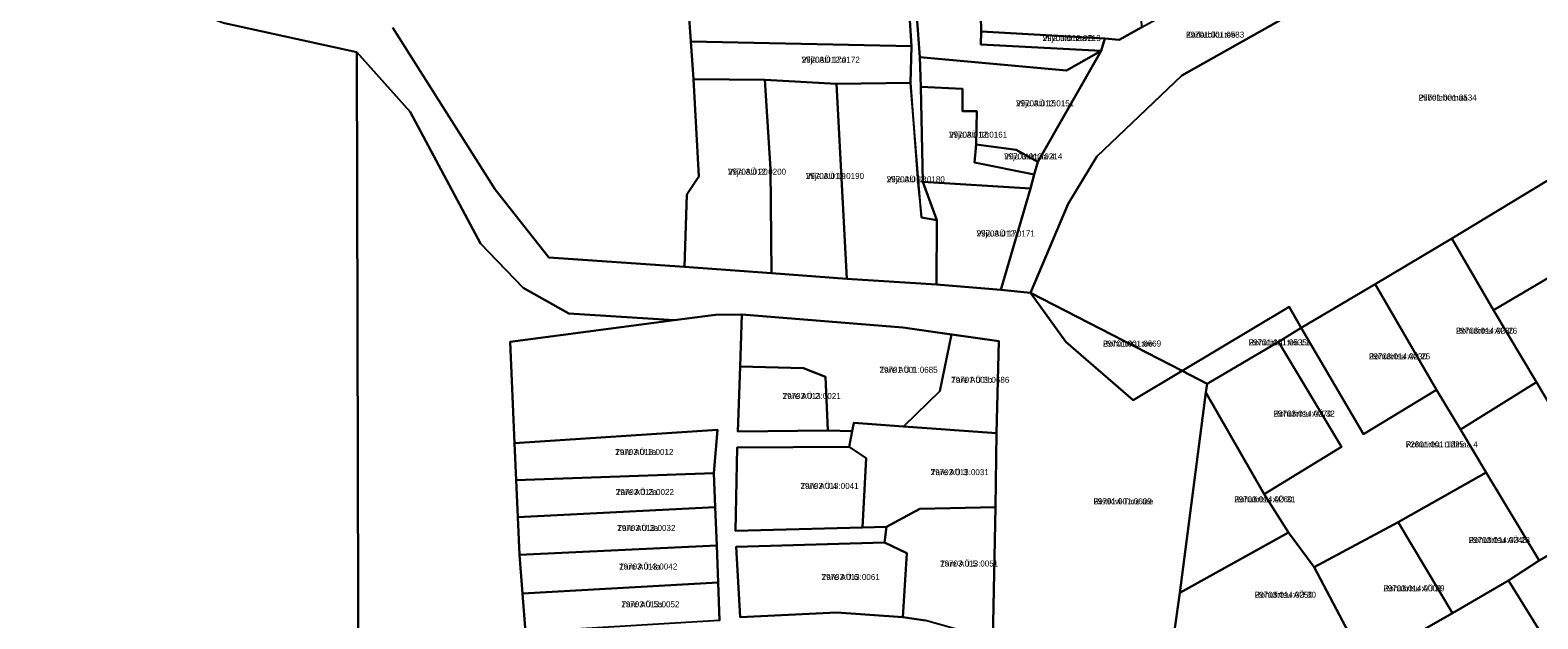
# Model space of a CAD drawing. Extents: x 504287 to 537970, y 6539941 to 6586214.
# Drawn here: x 518594.6 to 518970.8, y 6561930.5 to 6562077.4 of the extents above; entities that cross this region are included whole.
import ezdxf

# ---------------------------------------------------------------- set-up
doc = ezdxf.new("R2010")
doc.units = 0
for name, color, linetype in [('L_AADRESS', 7, 'Continuous'), ('PIIR', 7, 'Continuous'), ('TUNNUS', 7, 'Continuous')]:
    doc.layers.add(name, color=color, linetype=linetype)

msp = doc.modelspace()

# ---------------------------------------------------------------- linework, layer by layer
at = {"layer": 'PIIR'}
for points in [[(518844.21, 6562011.8), (518836.84, 6562012.6), (518844.21, 6562037.85), (518845.16, 6562041.36), (518846.09, 6562044.48), (518861.89, 6562072.25), (518862.8, 6562075.26), (518866.38, 6562074.95), (518871.99, 6562078.13), (518889.92, 6562088.02), (518892.74, 6562089.63), (518903.75, 6562095.65), (518930.22, 6562110.67), (518956.32, 6562125.43), (518980.97, 6562139.21), (518990.73, 6562127.26), (518881.96, 6562066.06), (518860.8, 6562045.82), (518853.6, 6562034.04)], [(518882.09, 6561992.35), (518844.21, 6562011.8), (518853.6, 6562034.04), (518860.8, 6562045.82), (518881.96, 6562066.06), (518990.73, 6562127.26), (519021.61, 6562068.59), (518984.83, 6562046.85), (518949.38, 6562025.42), (518930.25, 6562014.02), (518911.77, 6562003.1), (518908.77, 6562008.3)], [(518831.8, 6562085.15), (518825, 6562090.41), (518815.14, 6562091.02), (518814.9, 6562098.4), (518843.81, 6562097.48), (518861.48, 6562096.87), (518860.61, 6562089.55), (518870.51, 6562089.33), (518871.99, 6562078.13), (518866.38, 6562074.95), (518862.8, 6562075.26), (518831.94, 6562077.04)], [(518643.09, 6562079.14), (518676.15, 6562071.9), (518676.82, 6561797.25), (518631.02, 6561816.34), (518629.22, 6561817.09), (518537.2, 6561858.42), (518545.01, 6561888.17), (518554.72, 6561923.51), (518519.2, 6561922.14), (518469.34, 6561919.09), (518472.12, 6561926.87), (518556.08, 6562085.74), (518577.49, 6562087.27), (518604.29, 6562093.69)], [(518815.14, 6562091.02), (518825, 6562090.41), (518831.8, 6562085.15), (518831.94, 6562077.04), (518831.85, 6562073.82), (518861.89, 6562072.25), (518853.23, 6562067.33), (518816.66, 6562070.63)], [(518759.51, 6562074.58), (518758.89, 6562082.9), (518814, 6562082.33), (518814.51, 6562073.37)], [(518831.94, 6562077.04), (518862.8, 6562075.26), (518861.89, 6562072.25), (518831.85, 6562073.82)], [(518760.15, 6562065.19), (518759.51, 6562074.58), (518814.51, 6562073.37), (518814.29, 6562064.22), (518795.84, 6562063.95), (518777.97, 6562064.96)], [(518830.64, 6562048.87), (518830.86, 6562057.18), (518827.3, 6562057.14), (518827.23, 6562062.78), (518816.88, 6562063.26), (518816.66, 6562070.63), (518853.23, 6562067.33), (518861.89, 6562072.25), (518846.09, 6562044.48), (518840.65, 6562047.54)], [(518758.52, 6562036.35), (518761.45, 6562040.86), (518760.15, 6562065.19), (518777.97, 6562064.96), (518779.36, 6562042.77), (518779.6, 6562016.75), (518757.91, 6562018.29)], [(518779.36, 6562042.77), (518777.97, 6562064.96), (518795.84, 6562063.95), (518798.42, 6562015.36), (518779.6, 6562016.75)], [(518795.84, 6562063.95), (518814.29, 6562064.22), (518816.1, 6562039.24), (518817.06, 6562030.59), (518820.88, 6562029.94), (518820.79, 6562013.89), (518798.42, 6562015.36)], [(518817.4, 6562039.54), (518816.88, 6562063.26), (518827.23, 6562062.78), (518827.3, 6562057.14), (518830.86, 6562057.18), (518830.64, 6562048.87), (518830.29, 6562044.33), (518845.16, 6562041.36), (518844.21, 6562037.85)], [(518830.64, 6562048.87), (518840.65, 6562047.54), (518846.09, 6562044.48), (518845.16, 6562041.36), (518830.29, 6562044.33)], [(518949.38, 6562025.42), (518984.83, 6562046.85), (518995.45, 6562028.45), (518979.82, 6562019.35), (518959.8, 6562007.47)], [(518820.88, 6562029.94), (518817.4, 6562039.54), (518844.21, 6562037.85), (518836.84, 6562012.6), (518820.79, 6562013.89)], [(518930.25, 6562014.02), (518949.38, 6562025.42), (518959.8, 6562007.47), (518970.53, 6561989.55), (518951.52, 6561977.7), (518945.57, 6561987.65)], [(518970.53, 6561989.55), (518959.8, 6562007.47), (518979.82, 6562019.35), (518996.25, 6561995.71), (518974.09, 6561983.43)], [(518844.21, 6562011.8), (518882.09, 6561992.35), (518869.89, 6561985.05), (518853.05, 6561999.59)], [(518930.25, 6562014.02), (518945.57, 6561987.65), (518927.33, 6561976.57), (518911.77, 6562003.1)], [(518888.32, 6561989.12), (518882.09, 6561992.35), (518908.77, 6562008.3), (518911.77, 6562003.1), (518906.09, 6561999.57)], [(518771.75, 6561993.41), (518772.17, 6562006.43), (518812.42, 6562003.21), (518824.51, 6562001.47), (518821.61, 6561987.33), (518812.56, 6561978.48), (518800.16, 6561979.37), (518799.76, 6561977.31), (518793.64, 6561977.45), (518793.05, 6561990.87), (518787.6, 6561993.07)], [(518821.61, 6561987.33), (518824.51, 6562001.47), (518836.32, 6561999.75), (518835.79, 6561976.77), (518812.56, 6561978.48)], [(518902.55, 6561961.62), (518921.8, 6561973.4), (518906.09, 6561999.57), (518911.77, 6562003.1), (518927.33, 6561976.57), (518945.57, 6561987.65), (518951.52, 6561977.7), (518957.96, 6561967), (518935.99, 6561954.6), (518914.99, 6561943.4), (518908.61, 6561952.06)], [(518887.95, 6561986.95), (518888.32, 6561989.12), (518906.09, 6561999.57), (518921.8, 6561973.4), (518902.55, 6561961.62)], [(518771.75, 6561993.41), (518787.6, 6561993.07), (518793.05, 6561990.87), (518793.64, 6561977.45), (518771.17, 6561977.26)], [(518951.52, 6561977.7), (518970.53, 6561989.55), (518974.09, 6561983.43), (518988.27, 6561959.82), (518990.53, 6561956.09), (518971.18, 6561945.05), (518957.96, 6561967)], [(518887.95, 6561986.95), (518902.55, 6561961.62), (518908.61, 6561952.06), (518881.53, 6561936.95)], [(518766.13, 6561977.67), (518765.24, 6561966.86), (518715.92, 6561965.08), (518715.52, 6561974.28)], [(518808.33, 6561953.45), (518802.33, 6561953.29), (518803.24, 6561970.6), (518799.01, 6561973.36), (518799.76, 6561977.31), (518800.16, 6561979.37), (518812.56, 6561978.48), (518835.79, 6561976.77), (518835.52, 6561958.36), (518816.61, 6561957.9)], [(518771.07, 6561973.23), (518799.01, 6561973.36), (518803.24, 6561970.6), (518802.33, 6561953.29), (518770.6, 6561952.45)], [(518715.92, 6561965.08), (518765.24, 6561966.86), (518765.57, 6561958.37), (518716.32, 6561955.87)], [(518935.99, 6561954.6), (518957.96, 6561967), (518971.18, 6561945.05), (518963.5, 6561940.04), (518949.57, 6561931.93)], [(518716.32, 6561955.87), (518765.57, 6561958.37), (518765.93, 6561948.79), (518716.74, 6561946.45)], [(518812.34, 6561930.86), (518813.39, 6561946.83), (518807.83, 6561949.49), (518808.33, 6561953.45), (518816.61, 6561957.9), (518835.52, 6561958.36), (518834.82, 6561925.3), (518818.07, 6561930.05)], [(518972.32, 6561925.83), (518963.5, 6561940.04), (518971.18, 6561945.05), (518990.53, 6561956.09), (519014.51, 6561950.53), (518981.76, 6561931.01)], [(518879.92, 6561925.83), (518881.53, 6561936.95), (518908.61, 6561952.06), (518914.99, 6561943.4), (518927.63, 6561919.4), (518892.3, 6561924.01)], [(518949.57, 6561931.93), (518927.63, 6561919.4), (518914.99, 6561943.4), (518935.99, 6561954.6)], [(518716.74, 6561946.45), (518765.93, 6561948.79), (518766.28, 6561939.57), (518717.5, 6561936.76)], [(518770.81, 6561948.45), (518807.83, 6561949.49), (518813.39, 6561946.83), (518812.34, 6561930.86), (518795.92, 6561932.05), (518771.78, 6561930.87)], [(518927.63, 6561919.4), (518949.57, 6561931.93), (518963.5, 6561940.04), (518972.32, 6561925.83), (518962.38, 6561919.7), (518933.74, 6561902.97)], [(518717.5, 6561936.76), (518766.28, 6561939.57), (518766.64, 6561930.08), (518718.25, 6561927.14)]]:
    msp.add_lwpolyline(points, close=True, dxfattribs=at)
for points in [[(518815.14, 6562091.02), (518816.66, 6562070.63), (518816.88, 6562063.26), (518817.4, 6562039.54), (518820.88, 6562029.94), (518817.06, 6562030.59), (518814.29, 6562064.22), (518814.51, 6562073.37), (518814, 6562082.33)], [(518758.89, 6562082.9), (518759.51, 6562074.58), (518760.15, 6562065.19), (518761.45, 6562040.86), (518758.52, 6562036.35), (518757.91, 6562018.29), (518724.06, 6562020.67), (518710.65, 6562037.64), (518685.15, 6562077.97)], [(518834.82, 6561925.3), (518835.52, 6561958.36), (518835.79, 6561976.77), (518836.32, 6561999.75), (518812.42, 6562003.21), (518772.17, 6562006.43), (518765.66, 6562006.33), (518755.35, 6562004.98), (518729.08, 6562006.7), (518717.68, 6562013.08), (518707.03, 6562024.12), (518689.44, 6562057.01), (518676.15, 6562071.9), (518643.09, 6562079.14)], [(518685.15, 6562077.97), (518710.65, 6562037.64), (518724.06, 6562020.67), (518757.91, 6562018.29), (518779.6, 6562016.75), (518798.42, 6562015.36), (518820.79, 6562013.89), (518836.84, 6562012.6), (518844.21, 6562011.8), (518853.05, 6561999.59), (518869.89, 6561985.05), (518882.09, 6561992.35), (518888.32, 6561989.12), (518887.95, 6561986.95), (518881.53, 6561936.95), (518879.92, 6561925.83)], [(518676.82, 6561797.25), (518676.15, 6562071.9), (518689.44, 6562057.01), (518707.03, 6562024.12), (518717.68, 6562013.08), (518729.08, 6562006.7), (518755.35, 6562004.98), (518714.4, 6561999.64), (518715.52, 6561974.28), (518715.92, 6561965.08), (518716.32, 6561955.87), (518716.74, 6561946.45), (518717.5, 6561936.76), (518718.25, 6561927.14)], [(518766.64, 6561930.08), (518766.28, 6561939.57), (518765.93, 6561948.79), (518765.57, 6561958.37), (518765.24, 6561966.86), (518766.13, 6561977.67), (518715.52, 6561974.28), (518714.4, 6561999.64), (518755.35, 6562004.98), (518765.66, 6562006.33), (518772.17, 6562006.43), (518771.75, 6561993.41), (518771.17, 6561977.26), (518793.64, 6561977.45), (518799.76, 6561977.31), (518799.01, 6561973.36), (518771.07, 6561973.23), (518770.6, 6561952.45), (518802.33, 6561953.29), (518808.33, 6561953.45), (518807.83, 6561949.49), (518770.81, 6561948.45), (518771.78, 6561930.87), (518795.92, 6561932.05), (518812.34, 6561930.86), (518818.07, 6561930.05)]]:
    msp.add_lwpolyline(points, dxfattribs=at)

# ---------------------------------------------------------------- texts
at = {"layer": 'L_AADRESS'}
for s, p in [('Vilja üldmaa 3', (518847.24, 6562074.65)), ('Kadarbiku tee', (518883.05, 6562075.51)), ('Vilja AÜ 17a', (518787.14, 6562069.26)), ('Piibelehemaa', (518941.08, 6562059.81)), ('Vilja AÜ 15', (518840.64, 6562058.37)), ('Vilja AÜ 16', (518823.92, 6562050.56)), ('Vilja üldmaa 4', (518837.66, 6562045.12)), ('Vilja AÜ 20', (518768.75, 6562041.3)), ('Vilja AÜ 19', (518788.2, 6562040.25)), ('Vilja AÜ 18', (518808.36, 6562039.42)), ('Vilja AÜ 17', (518830.8, 6562025.89)), ('Rohutirtsu tee L1', (518898.68, 6561998.71)), ('Rohutirtsu AÜ 26', (518950.39, 6562001.63)), ('Rohutirtsu tee', (518862.33, 6561998.43)), ('Rohutirtsu AÜ 25', (518928.67, 6561995.24)), ('Tare AÜ 1', (518806.56, 6561991.87)), ('Tare AÜ 3b', (518824.44, 6561989.37)), ('Tare AÜ 2', (518782.38, 6561985.34)), ('Rohutirtsu AÜ 32', (518904.88, 6561980.95)), ('Rohutirtsu üldmaa 4', (518937.88, 6561973.25)), ('Tare AÜ 1a', (518740.63, 6561971.38)), ('Tare AÜ 3', (518819.33, 6561966.33)), ('Tare AÜ 2a', (518740.77, 6561961.37)), ('Tare AÜ 4', (518786.84, 6561962.9)), ('Ristikivi-Tare tee', (518859.95, 6561959.04)), ('Rohutirtsu AÜ 31', (518895.07, 6561959.55)), ('Tare AÜ 3a', (518741.13, 6561952.41)), ('Rohutirtsu AÜ 28', (518953.59, 6561949.4)), ('Tare AÜ 4a', (518741.59, 6561942.78)), ('Tare AÜ 5', (518821.68, 6561943.53)), ('Tare AÜ 6', (518792.11, 6561940.17)), ('Rohutirtsu AÜ 30', (518900.19, 6561935.73)), ('Rohutirtsu AÜ 29', (518932.28, 6561937.34)), ('Tare AÜ 5a', (518742.14, 6561933.36))]:
    msp.add_text(s, height=1.5, dxfattribs=at).set_placement(p)
at = {"layer": 'TUNNUS'}
for s, p in [('29703:012:0213', (518847.24, 6562074.65)), ('29701:001:0583', (518883.05, 6562075.51)), ('29703:012:0172', (518787.14, 6562069.26)), ('29701:001:0534', (518941.08, 6562059.81)), ('29703:012:0151', (518840.64, 6562058.37)), ('29703:012:0161', (518823.92, 6562050.56)), ('29703:012:0214', (518837.66, 6562045.12)), ('29703:012:0200', (518768.75, 6562041.3)), ('29703:012:0190', (518788.2, 6562040.25)), ('29703:012:0180', (518808.36, 6562039.42)), ('29703:012:0171', (518830.8, 6562025.89)), ('29701:001:0535', (518898.68, 6561998.71)), ('29703:014:0280', (518950.39, 6562001.63)), ('29701:001:0669', (518862.33, 6561998.43)), ('29703:014:0230', (518928.67, 6561995.24)), ('29701:001:0685', (518806.56, 6561991.87)), ('29701:001:0686', (518824.44, 6561989.37)), ('29703:013:0021', (518782.38, 6561985.34)), ('29703:014:0270', (518904.88, 6561980.95)), ('72601:001:1225', (518937.88, 6561973.25)), ('29703:013:0012', (518740.63, 6561971.38)), ('29703:013:0031', (518819.33, 6561966.33)), ('29703:013:0022', (518740.77, 6561961.37)), ('29703:013:0041', (518786.84, 6561962.9)), ('29701:001:0609', (518859.95, 6561959.04)), ('29703:014:0260', (518895.07, 6561959.55)), ('29703:013:0032', (518741.13, 6561952.41)), ('29703:014:0240', (518953.59, 6561949.4)), ('29703:013:0042', (518741.59, 6561942.78)), ('29703:013:0051', (518821.68, 6561943.53)), ('29703:013:0061', (518792.11, 6561940.17)), ('29703:014:0250', (518900.19, 6561935.73)), ('29703:014:0003', (518932.28, 6561937.34)), ('29703:013:0052', (518742.14, 6561933.36))]:
    msp.add_text(s, height=1.5, dxfattribs=at).set_placement(p)

doc.saveas('drawing.dxf')
